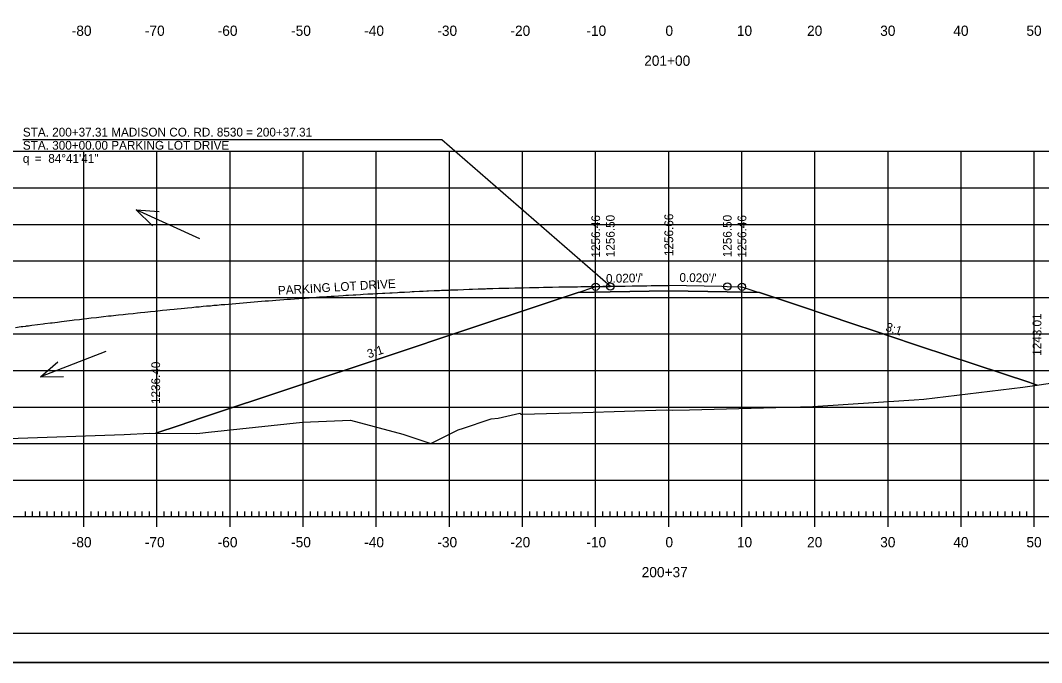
# Model space of a CAD drawing. Extents: x 1406028 to 1412453, y 321733 to 325986.
# Drawn here: x 1408966.1 to 1409105.8, y 322269.6 to 322357.5 of the extents above; entities that cross this region are included whole.
import ezdxf

# ---------------------------------------------------------------- set-up
doc = ezdxf.new("R2010")
doc.units = 0
for name, color, linetype in [('R_Alt Surface', 7, 'Continuous'), ('R_Axis', 7, 'Continuous'), ('R_Axis Annot', 7, 'Continuous'), ('R_Border', 7, 'Continuous'), ('R_Draft', 7, 'Continuous'), ('R_Exist Surface', 7, 'Continuous'), ('R_Fin Surface', 7, 'Continuous'), ('R_Fin Surface Annot', 7, 'Continuous'), ('R_Grid', 7, 'Continuous'), ('R_No Plot', 7, 'Continuous'), ('R_Water Annot', 7, 'Continuous')]:
    doc.layers.add(name, color=color, linetype=linetype)

msp = doc.modelspace()

# ---------------------------------------------------------------- linework, layer by layer
at = {"layer": 'R_Alt Surface'}
msp.add_lwpolyline([(1409042.42, 322320.22), (1409046.82, 322320.3), (1409054.82, 322320.46), (1409062.82, 322320.3), (1409067.21, 322320.22)], dxfattribs=at)
at = {"layer": 'R_Axis'}
for p, q in [((1408974.81, 322288.15), (1408974.81, 322290.95)), ((1408984.81, 322288.15), (1408984.81, 322290.95)), ((1408994.81, 322288.15), (1408994.81, 322290.95)), ((1409004.81, 322288.15), (1409004.81, 322290.95)), ((1409014.81, 322288.15), (1409014.81, 322290.95)), ((1409024.81, 322288.15), (1409024.81, 322290.95)), ((1409034.81, 322288.15), (1409034.81, 322290.95)), ((1409044.81, 322288.15), (1409044.81, 322290.95)), ((1409054.81, 322288.15), (1409054.81, 322290.95)), ((1409064.81, 322288.15), (1409064.81, 322290.95)), ((1409074.81, 322288.15), (1409074.81, 322290.95)), ((1409084.81, 322288.15), (1409084.81, 322290.95)), ((1409094.81, 322288.15), (1409094.81, 322290.95)), ((1409104.81, 322288.15), (1409104.81, 322290.95)), ((1408914.81, 322289.55), (1409194.81, 322289.55)), ((1408966.81, 322289.55), (1408966.81, 322290.25)), ((1408967.81, 322289.55), (1408967.81, 322290.25)), ((1408968.81, 322289.55), (1408968.81, 322290.25)), ((1408969.81, 322289.55), (1408969.81, 322290.25)), ((1408970.81, 322289.55), (1408970.81, 322290.25)), ((1408971.81, 322289.55), (1408971.81, 322290.25)), ((1408972.81, 322289.55), (1408972.81, 322290.25)), ((1408973.81, 322289.55), (1408973.81, 322290.25)), ((1408975.81, 322289.55), (1408975.81, 322290.25)), ((1408976.81, 322289.55), (1408976.81, 322290.25)), ((1408977.81, 322289.55), (1408977.81, 322290.25)), ((1408978.81, 322289.55), (1408978.81, 322290.25)), ((1408979.81, 322289.55), (1408979.81, 322290.25)), ((1408980.81, 322289.55), (1408980.81, 322290.25)), ((1408981.81, 322289.55), (1408981.81, 322290.25)), ((1408982.81, 322289.55), (1408982.81, 322290.25)), ((1408983.81, 322289.55), (1408983.81, 322290.25)), ((1408985.81, 322289.55), (1408985.81, 322290.25)), ((1408986.81, 322289.55), (1408986.81, 322290.25)), ((1408987.81, 322289.55), (1408987.81, 322290.25)), ((1408988.81, 322289.55), (1408988.81, 322290.25)), ((1408989.81, 322289.55), (1408989.81, 322290.25)), ((1408990.81, 322289.55), (1408990.81, 322290.25)), ((1408991.81, 322289.55), (1408991.81, 322290.25)), ((1408992.81, 322289.55), (1408992.81, 322290.25)), ((1408993.81, 322289.55), (1408993.81, 322290.25)), ((1408995.81, 322289.55), (1408995.81, 322290.25)), ((1408996.81, 322289.55), (1408996.81, 322290.25)), ((1408997.81, 322289.55), (1408997.81, 322290.25)), ((1408998.81, 322289.55), (1408998.81, 322290.25)), ((1408999.81, 322289.55), (1408999.81, 322290.25)), ((1409000.81, 322289.55), (1409000.81, 322290.25)), ((1409001.81, 322289.55), (1409001.81, 322290.25)), ((1409002.81, 322289.55), (1409002.81, 322290.25)), ((1409003.81, 322289.55), (1409003.81, 322290.25)), ((1409005.81, 322289.55), (1409005.81, 322290.25)), ((1409006.81, 322289.55), (1409006.81, 322290.25)), ((1409007.81, 322289.55), (1409007.81, 322290.25)), ((1409008.81, 322289.55), (1409008.81, 322290.25)), ((1409009.81, 322289.55), (1409009.81, 322290.25)), ((1409010.81, 322289.55), (1409010.81, 322290.25)), ((1409011.81, 322289.55), (1409011.81, 322290.25)), ((1409012.81, 322289.55), (1409012.81, 322290.25)), ((1409013.81, 322289.55), (1409013.81, 322290.25)), ((1409015.81, 322289.55), (1409015.81, 322290.25)), ((1409016.81, 322289.55), (1409016.81, 322290.25)), ((1409017.81, 322289.55), (1409017.81, 322290.25)), ((1409018.81, 322289.55), (1409018.81, 322290.25)), ((1409019.81, 322289.55), (1409019.81, 322290.25)), ((1409020.81, 322289.55), (1409020.81, 322290.25)), ((1409021.81, 322289.55), (1409021.81, 322290.25)), ((1409022.81, 322289.55), (1409022.81, 322290.25)), ((1409023.81, 322289.55), (1409023.81, 322290.25)), ((1409025.81, 322289.55), (1409025.81, 322290.25)), ((1409026.81, 322289.55), (1409026.81, 322290.25)), ((1409027.81, 322289.55), (1409027.81, 322290.25)), ((1409028.81, 322289.55), (1409028.81, 322290.25)), ((1409029.81, 322289.55), (1409029.81, 322290.25)), ((1409030.81, 322289.55), (1409030.81, 322290.25)), ((1409031.81, 322289.55), (1409031.81, 322290.25)), ((1409032.81, 322289.55), (1409032.81, 322290.25)), ((1409033.81, 322289.55), (1409033.81, 322290.25)), ((1409035.81, 322289.55), (1409035.81, 322290.25)), ((1409036.81, 322289.55), (1409036.81, 322290.25)), ((1409037.81, 322289.55), (1409037.81, 322290.25)), ((1409038.81, 322289.55), (1409038.81, 322290.25)), ((1409039.81, 322289.55), (1409039.81, 322290.25)), ((1409040.81, 322289.55), (1409040.81, 322290.25)), ((1409041.81, 322289.55), (1409041.81, 322290.25)), ((1409042.81, 322289.55), (1409042.81, 322290.25)), ((1409043.81, 322289.55), (1409043.81, 322290.25)), ((1409045.81, 322289.55), (1409045.81, 322290.25)), ((1409046.81, 322289.55), (1409046.81, 322290.25)), ((1409047.81, 322289.55), (1409047.81, 322290.25)), ((1409048.81, 322289.55), (1409048.81, 322290.25)), ((1409049.81, 322289.55), (1409049.81, 322290.25)), ((1409050.81, 322289.55), (1409050.81, 322290.25)), ((1409051.81, 322289.55), (1409051.81, 322290.25)), ((1409052.81, 322289.55), (1409052.81, 322290.25)), ((1409053.81, 322289.55), (1409053.81, 322290.25)), ((1409055.81, 322289.55), (1409055.81, 322290.25)), ((1409056.81, 322289.55), (1409056.81, 322290.25)), ((1409057.81, 322289.55), (1409057.81, 322290.25)), ((1409058.81, 322289.55), (1409058.81, 322290.25)), ((1409059.81, 322289.55), (1409059.81, 322290.25)), ((1409060.81, 322289.55), (1409060.81, 322290.25)), ((1409061.81, 322289.55), (1409061.81, 322290.25)), ((1409062.81, 322289.55), (1409062.81, 322290.25)), ((1409063.81, 322289.55), (1409063.81, 322290.25)), ((1409065.81, 322289.55), (1409065.81, 322290.25)), ((1409066.81, 322289.55), (1409066.81, 322290.25)), ((1409067.81, 322289.55), (1409067.81, 322290.25)), ((1409068.81, 322289.55), (1409068.81, 322290.25)), ((1409069.81, 322289.55), (1409069.81, 322290.25)), ((1409070.81, 322289.55), (1409070.81, 322290.25)), ((1409071.81, 322289.55), (1409071.81, 322290.25)), ((1409072.81, 322289.55), (1409072.81, 322290.25)), ((1409073.81, 322289.55), (1409073.81, 322290.25)), ((1409075.81, 322289.55), (1409075.81, 322290.25)), ((1409076.81, 322289.55), (1409076.81, 322290.25)), ((1409077.81, 322289.55), (1409077.81, 322290.25)), ((1409078.81, 322289.55), (1409078.81, 322290.25)), ((1409079.81, 322289.55), (1409079.81, 322290.25)), ((1409080.81, 322289.55), (1409080.81, 322290.25)), ((1409081.81, 322289.55), (1409081.81, 322290.25)), ((1409082.81, 322289.55), (1409082.81, 322290.25)), ((1409083.81, 322289.55), (1409083.81, 322290.25)), ((1409085.81, 322289.55), (1409085.81, 322290.25)), ((1409086.81, 322289.55), (1409086.81, 322290.25)), ((1409087.81, 322289.55), (1409087.81, 322290.25)), ((1409088.81, 322289.55), (1409088.81, 322290.25)), ((1409089.81, 322289.55), (1409089.81, 322290.25)), ((1409090.81, 322289.55), (1409090.81, 322290.25)), ((1409091.81, 322289.55), (1409091.81, 322290.25)), ((1409092.81, 322289.55), (1409092.81, 322290.25)), ((1409093.81, 322289.55), (1409093.81, 322290.25)), ((1409095.81, 322289.55), (1409095.81, 322290.25)), ((1409096.81, 322289.55), (1409096.81, 322290.25)), ((1409097.81, 322289.55), (1409097.81, 322290.25)), ((1409098.81, 322289.55), (1409098.81, 322290.25)), ((1409099.81, 322289.55), (1409099.81, 322290.25)), ((1409100.81, 322289.55), (1409100.81, 322290.25)), ((1409101.81, 322289.55), (1409101.81, 322290.25)), ((1409102.81, 322289.55), (1409102.81, 322290.25)), ((1409103.81, 322289.55), (1409103.81, 322290.25))]:
    msp.add_line(p, q, dxfattribs=at)
at = {"layer": 'R_Axis Annot'}
msp.add_lwpolyline([(1408966.46, 322341.18), (1409023.77, 322341.18), (1409046.85, 322321.08)], dxfattribs=at)
at = {"layer": 'R_Border'}
msp.add_line((1409212.99, 322273.55), (1408896.81, 322273.55), dxfattribs=at)
at = {"layer": 'R_Exist Surface'}
msp.add_lwpolyline([(1408964.52, 322300.26), (1408980.33, 322300.77), (1408983.82, 322300.96), (1408990.28, 322300.92), (1408990.68, 322300.97), (1408991.87, 322301.1), (1409004.74, 322302.46), (1409011.29, 322302.75), (1409018.44, 322300.82), (1409022.25, 322299.56), (1409025.99, 322301.41), (1409026.29, 322301.5), (1409026.46, 322301.58), (1409030.53, 322302.93), (1409031.46, 322303.03), (1409034.46, 322303.7), (1409034.6, 322303.56), (1409034.79, 322303.57), (1409043.08, 322303.79), (1409054.45, 322304.17), (1409055.29, 322304.11), (1409057.67, 322304.15), (1409074.5, 322304.63), (1409087.66, 322305.49), (1409088.36, 322305.53), (1409089.71, 322305.63), (1409103.23, 322307.28), (1409113.7, 322308.78)], dxfattribs=at)
at = {"layer": 'R_Fin Surface'}
for points in [[(1408965.47, 322315.45), (1408966.25, 322315.55), (1408966.48, 322315.58), (1408966.86, 322315.63), (1408966.98, 322315.64), (1408967.04, 322315.65), (1408967.23, 322315.68), (1408967.42, 322315.7), (1408967.48, 322315.71), (1408967.72, 322315.74), (1408968.48, 322315.84), (1408969.24, 322315.93), (1408969.49, 322315.97), (1408970.23, 322316.06), (1408970.49, 322316.09), (1408971.23, 322316.18), (1408971.5, 322316.22), (1408971.77, 322316.25), (1408972.5, 322316.34), (1408973.22, 322316.43), (1408973.5, 322316.46), (1408974.21, 322316.55), (1408974.51, 322316.58), (1408975.21, 322316.66), (1408975.51, 322316.7), (1408975.83, 322316.74), (1408976.52, 322316.82), (1408977.2, 322316.89), (1408977.52, 322316.93), (1408978.19, 322317.01), (1408978.53, 322317.04), (1408979.19, 322317.12), (1408979.53, 322317.16), (1408980.18, 322317.23), (1408980.53, 322317.27), (1408980.89, 322317.31), (1408981.54, 322317.37), (1408982.17, 322317.44), (1408982.54, 322317.48), (1408983.17, 322317.55), (1408983.55, 322317.59), (1408983.93, 322317.63), (1408984.55, 322317.69), (1408984.95, 322317.73), (1408985.56, 322317.79), (1408986.15, 322317.85), (1408986.56, 322317.89), (1408987.15, 322317.95), (1408987.56, 322317.99), (1408988.14, 322318.05), (1408988.57, 322318.09), (1408989, 322318.13), (1408989.57, 322318.19), (1408990.13, 322318.24), (1408990.58, 322318.28), (1408991.13, 322318.33), (1408991.58, 322318.38), (1408992.12, 322318.42), (1408992.58, 322318.47), (1408993.05, 322318.51), (1408993.59, 322318.56), (1408994.11, 322318.6), (1408994.59, 322318.64), (1408995.11, 322318.69), (1408995.6, 322318.73), (1408996.1, 322318.77), (1408996.6, 322318.82), (1408997.1, 322318.86), (1408997.61, 322318.9), (1408998.12, 322318.94), (1408998.61, 322318.98), (1408999.09, 322319.02), (1408999.61, 322319.06), (1409000.08, 322319.1), (1409000.62, 322319.14), (1409001.08, 322319.18), (1409001.62, 322319.22), (1409002.18, 322319.26), (1409002.63, 322319.29), (1409003.07, 322319.33), (1409003.63, 322319.37), (1409004.2, 322319.41), (1409004.63, 322319.44), (1409005.06, 322319.47), (1409005.64, 322319.51), (1409006.23, 322319.55), (1409006.64, 322319.58), (1409007.05, 322319.61), (1409007.65, 322319.65), (1409008.04, 322319.67), (1409008.65, 322319.71), (1409009.04, 322319.74), (1409009.66, 322319.78), (1409010.28, 322319.82), (1409010.66, 322319.84), (1409011.03, 322319.86), (1409011.66, 322319.9), (1409012.02, 322319.92), (1409012.67, 322319.96), (1409013.02, 322319.98), (1409013.67, 322320.02), (1409014.34, 322320.06), (1409014.68, 322320.08), (1409015.01, 322320.1), (1409015.68, 322320.13), (1409016, 322320.15), (1409016.68, 322320.19), (1409017, 322320.2), (1409017.69, 322320.24), (1409017.99, 322320.25), (1409018.69, 322320.29), (1409019.4, 322320.32), (1409019.7, 322320.34), (1409019.98, 322320.35), (1409020.7, 322320.39), (1409020.8, 322320.39), (1409021.06, 322320.4), (1409021.24, 322320.41), (1409021.71, 322320.43), (1409021.97, 322320.44), (1409022.71, 322320.48), (1409023.46, 322320.51), (1409023.71, 322320.52), (1409024.47, 322320.55), (1409024.72, 322320.56), (1409024.96, 322320.57), (1409025.72, 322320.6), (1409025.96, 322320.61), (1409026.73, 322320.64), (1409027.51, 322320.66), (1409027.73, 322320.67), (1409027.95, 322320.68), (1409028.73, 322320.71), (1409028.94, 322320.71), (1409029.74, 322320.74), (1409029.94, 322320.75), (1409030.74, 322320.77), (1409031.57, 322320.8), (1409031.75, 322320.8), (1409031.93, 322320.81), (1409032.75, 322320.83), (1409032.92, 322320.83), (1409033.76, 322320.86), (1409033.92, 322320.86), (1409034.76, 322320.88), (1409034.91, 322320.88), (1409035.76, 322320.9), (1409036.63, 322320.92), (1409036.77, 322320.93), (1409036.8, 322320.93), (1409037.02, 322320.93), (1409037.68, 322320.95), (1409037.77, 322320.95), (1409037.9, 322320.95), (1409038.78, 322320.97), (1409038.89, 322320.97), (1409039.78, 322320.98), (1409040.69, 322321), (1409040.78, 322321), (1409040.88, 322321), (1409041.79, 322321.01), (1409041.83, 322321.01), (1409042.29, 322321.02), (1409042.33, 322321.02), (1409042.79, 322321.03), (1409042.87, 322321.03), (1409043.8, 322321.04), (1409044.71, 322321.05), (1409044.76, 322321.05), (1409044.8, 322321.05), (1409044.8, 322321.05), (1409044.86, 322321.05), (1409045.81, 322321.07), (1409045.86, 322321.07), (1409046.81, 322321.08), (1409046.85, 322321.08), (1409047.81, 322321.09), (1409048.79, 322321.11), (1409048.82, 322321.11), (1409048.84, 322321.11), (1409049.82, 322321.12), (1409049.84, 322321.12), (1409050.83, 322321.14), (1409050.83, 322321.14), (1409051.42, 322321.15), (1409051.83, 322321.15), (1409051.83, 322321.15), (1409051.83, 322321.15), (1409052.83, 322321.16), (1409053.82, 322321.17), (1409053.84, 322321.17), (1409054.81, 322321.18), (1409054.84, 322321.18)], [(1408984.64, 322300.96), (1408987.86, 322302.03), (1408990.91, 322303.05), (1409015.87, 322311.38), (1409027.61, 322315.29), (1409036.82, 322318.35), (1409037.38, 322318.54), (1409042.42, 322320.22), (1409044.58, 322320.94), (1409044.82, 322321.01), (1409046.62, 322321.05), (1409046.82, 322321.05), (1409047.63, 322321.07), (1409054.82, 322321.21), (1409062.06, 322321.07), (1409062.82, 322321.05), (1409064.62, 322321.02), (1409064.82, 322321.01), (1409066.98, 322320.29), (1409067.21, 322320.22), (1409067.78, 322320.03), (1409072.82, 322318.35), (1409080.12, 322315.9), (1409082.91, 322314.97), (1409088.3, 322313.17), (1409093.8, 322311.33), (1409095.48, 322310.77), (1409095.76, 322310.68), (1409096.72, 322310.36), (1409104.19, 322307.89), (1409104.41, 322307.81), (1409105.18, 322307.56)]]:
    msp.add_lwpolyline(points, dxfattribs=at)
at = {"layer": 'R_Grid'}
for p, q in [((1408914.81, 322339.55), (1409194.81, 322339.55)), ((1408974.81, 322289.55), (1408974.81, 322339.55)), ((1408984.81, 322289.55), (1408984.81, 322339.55)), ((1408994.81, 322289.55), (1408994.81, 322339.55)), ((1409004.81, 322289.55), (1409004.81, 322339.55)), ((1409014.81, 322289.55), (1409014.81, 322339.55)), ((1409024.81, 322289.55), (1409024.81, 322339.55)), ((1409034.81, 322289.55), (1409034.81, 322339.55)), ((1409044.81, 322289.55), (1409044.81, 322339.55)), ((1409054.81, 322289.55), (1409054.81, 322339.55)), ((1409064.81, 322289.55), (1409064.81, 322339.55)), ((1409074.81, 322289.55), (1409074.81, 322339.55)), ((1409084.81, 322289.55), (1409084.81, 322339.55)), ((1409094.81, 322289.55), (1409094.81, 322339.55)), ((1409104.81, 322289.55), (1409104.81, 322339.55)), ((1408914.81, 322334.55), (1409194.81, 322334.55)), ((1408914.81, 322329.55), (1409194.81, 322329.55)), ((1408914.81, 322324.55), (1409194.81, 322324.55)), ((1408914.81, 322319.55), (1409194.81, 322319.55)), ((1408914.81, 322314.55), (1409194.81, 322314.55)), ((1408914.81, 322309.55), (1409194.81, 322309.55)), ((1408914.81, 322304.55), (1409194.81, 322304.55)), ((1408914.81, 322299.55), (1409194.81, 322299.55)), ((1408914.81, 322294.55), (1409194.81, 322294.55)), ((1408914.81, 322289.55), (1409194.81, 322289.55))]:
    msp.add_line(p, q, dxfattribs=at)
at = {"layer": 'R_No Plot'}
msp.add_line((1408884.41, 322269.57), (1409217.75, 322269.57), dxfattribs=at)
for points in [[(1408884.41, 322482.91), (1409217.75, 322482.91), (1409217.75, 322269.57), (1408884.41, 322269.57)], [(1409130.73, 322479.01), (1409150.35, 322479.01), (1409150.35, 322469.13), (1409166.47, 322469.13), (1409189.67, 322469.13), (1409189.67, 322444.8), (1409212.99, 322444.8), (1409212.99, 322273.55), (1408896.81, 322273.55), (1408896.81, 322479.01)], [(1408984.64, 322300.95), (1408990.28, 322300.92), (1408990.68, 322300.97), (1408991.87, 322301.1), (1409004.74, 322302.46), (1409011.29, 322302.75), (1409018.44, 322300.82), (1409022.25, 322299.56), (1409025.99, 322301.41), (1409026.29, 322301.5), (1409026.46, 322301.58), (1409030.53, 322302.93), (1409031.46, 322303.03), (1409034.46, 322303.7), (1409034.6, 322303.56), (1409034.79, 322303.57), (1409043.08, 322303.79), (1409054.45, 322304.17), (1409055.29, 322304.11), (1409057.67, 322304.15), (1409074.5, 322304.63), (1409087.66, 322305.49), (1409088.36, 322305.53), (1409089.71, 322305.63), (1409103.23, 322307.28), (1409105.18, 322307.56), (1409104.41, 322307.81), (1409104.19, 322307.89), (1409096.72, 322310.36), (1409095.76, 322310.68), (1409095.48, 322310.77), (1409093.8, 322311.33), (1409088.3, 322313.17), (1409082.91, 322314.97), (1409080.12, 322315.9), (1409072.82, 322318.35), (1409067.78, 322320.03), (1409067.21, 322320.22), (1409062.82, 322320.3), (1409054.82, 322320.46), (1409046.82, 322320.3), (1409042.42, 322320.22), (1409037.38, 322318.54), (1409036.82, 322318.35), (1409027.61, 322315.29), (1409015.87, 322311.38), (1408990.91, 322303.05), (1408987.86, 322302.03), (1408984.64, 322300.96)]]:
    msp.add_lwpolyline(points, close=True, dxfattribs=at)
for centre in [(1409044.82, 322321.01), (1409046.82, 322321.05), (1409062.82, 322321.05), (1409064.82, 322321.01)]:
    msp.add_circle(centre, 0.5, dxfattribs=at)
at = {"layer": 'R_Water Annot'}
for p, q in [((1408990.68, 322327.55), (1408981.99, 322331.56)), ((1408981.99, 322331.56), (1408985.1, 322331.3)), ((1408981.99, 322331.56), (1408984.2, 322329.36)), ((1408977.81, 322312.16), (1408968.9, 322308.67)), ((1408968.9, 322308.67), (1408971.24, 322310.73)), ((1408968.9, 322308.67), (1408972.02, 322308.74))]:
    msp.add_line(p, q, dxfattribs=at)

# ---------------------------------------------------------------- texts
at = {"layer": 'R_Axis Annot'}
for s, p in [('-80', (1408973.16, 322355.35)), ('-70', (1408983.16, 322355.35)), ('-60', (1408993.12, 322355.35)), ('-50', (1409003.16, 322355.35)), ('-40', (1409013.16, 322355.35)), ('-30', (1409023.16, 322355.35)), ('-20', (1409033.16, 322355.35)), ('-10', (1409043.55, 322355.35)), ('0', (1409054.36, 322355.35)), ('10', (1409064.13, 322355.35)), ('20', (1409073.73, 322355.35)), ('30', (1409083.73, 322355.35)), ('40', (1409093.73, 322355.35)), ('50', (1409103.73, 322355.35)), ('201+00', (1409051.45, 322351.25)), ('-80', (1408973.16, 322285.35)), ('-70', (1408983.16, 322285.35)), ('-60', (1408993.12, 322285.35)), ('-50', (1409003.16, 322285.35)), ('-40', (1409013.16, 322285.35)), ('-30', (1409023.16, 322285.35)), ('-20', (1409033.16, 322285.35)), ('-10', (1409043.55, 322285.35)), ('0', (1409054.36, 322285.35)), ('10', (1409064.13, 322285.35)), ('20', (1409073.73, 322285.35)), ('30', (1409083.73, 322285.35)), ('40', (1409093.73, 322285.35)), ('50', (1409103.73, 322285.35)), ('200+37', (1409051.11, 322281.25))]:
    msp.add_text(s, height=1.4, dxfattribs=at).set_placement(p)
at = {"layer": 'R_Draft'}
for s, p in [('STA. 200+37.31 MADISON CO. RD. 8530 = 200+37.31', (1408966.47, 322341.57)), ('STA. 300+00.00 PARKING LOT DRIVE', (1408966.47, 322339.77)), ('q', (1408966.47, 322337.97)), (' =  84%%d41\'41"', (1408967.67, 322337.97))]:
    msp.add_text(s, height=1.2, dxfattribs=at).set_placement(p)
at = {"layer": 'R_Fin Surface Annot'}
for s, rotation, p in [('1256.66', 90, (1409055.42, 322325.21)), ('1256.46', 90, (1409045.42, 322325.01)), ('1256.50', 90, (1409047.42, 322325.05)), ('1256.50', 90, (1409063.42, 322325.05)), ('1256.46', 90, (1409065.42, 322325.01)), ("0.020'/'", 1.1458, (1409046.24, 322321.54)), ("0.020'/'", 358.8542, (1409056.26, 322321.69)), ('PARKING LOT DRIVE', 3.4203, (1409001.39, 322319.9)), ('1243.01', 90, (1409105.78, 322311.56)), ('3:1', 341.5651, (1409084.37, 322315.02)), ('3:1', 18.4352, (1409013.78, 322311.2)), ('1236.40', 90, (1408985.24, 322304.96))]:
    msp.add_text(s, height=1.2, rotation=rotation, dxfattribs=at).set_placement(p)

doc.saveas('drawing.dxf')
